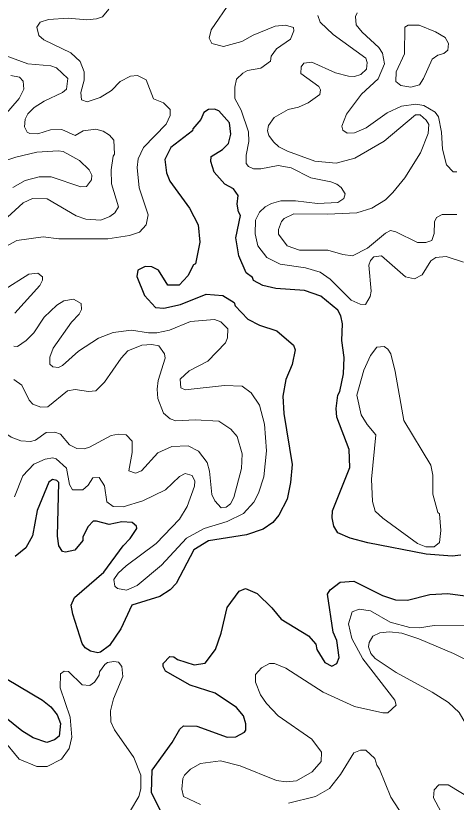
# Model space of a CAD drawing. Extents: x 763.2 to 816.8, y 7896.5 to 7952.7.
# Drawn here: x 801.261 to 803.316, y 7922.705 to 7926.375 of the extents above; entities that cross this region are included whole.
import ezdxf

# ---------------------------------------------------------------- set-up
doc = ezdxf.new("R2010")
doc.units = 0
doc.header["$LTSCALE"] = 0.064
doc.layers.add('1', color=7, linetype='Continuous', lineweight=25)
doc.layers.add('2', color=7, linetype='Continuous', lineweight=13)

msp = doc.modelspace()

# ---------------------------------------------------------------- linework, layer by layer
at = {"layer": '1'}
for points in [[(803.3365, 7923.8584), (803.2962, 7923.8533), (803.1748, 7923.862), (802.9026, 7923.9156), (802.8213, 7923.9377), (802.7634, 7923.9625), (802.7453, 7923.9931), (802.7375, 7924.0316), (802.7391, 7924.0652), (802.8195, 7924.2675), (802.8165, 7924.3516), (802.7594, 7924.5024), (802.7557, 7924.5418), (802.7636, 7924.6044), (802.7734, 7924.6219), (802.7902, 7924.7045), (802.7932, 7924.7802), (802.7819, 7924.8591), (802.785, 7924.9379), (802.777, 7924.9749), (802.7632, 7925.0005), (802.6835, 7925.0657), (802.6076, 7925.0927), (802.4737, 7925.1027), (802.4137, 7925.1166), (802.3705, 7925.1395), (802.3657, 7925.1531), (802.3362, 7925.1754), (802.3008, 7925.254), (802.2874, 7925.3389), (802.3099, 7925.4426), (802.2997, 7925.4604), (802.294, 7925.495), (802.298, 7925.5368), (802.2771, 7925.5672), (802.236, 7925.5889), (802.1863, 7925.6451), (802.1706, 7925.6954), (802.1718, 7925.7183), (802.2246, 7925.7515), (802.2527, 7925.7786), (802.2639, 7925.8222), (802.2576, 7925.875), (802.2075, 7925.9307), (802.1885, 7925.9386), (802.1599, 7925.9371), (802.1378, 7925.9237), (802.1239, 7925.8905), (802.087, 7925.8466), (802.0858, 7925.8381), (801.9849, 7925.7595), (801.957, 7925.7038), (801.9634, 7925.6421), (801.9791, 7925.6036), (802.0714, 7925.4777), (802.1125, 7925.3988), (802.1194, 7925.3185), (802.0993, 7925.2176), (802.0902, 7925.2122), (802.0631, 7925.161), (802.0225, 7925.117)], [(801.8305, 7925.1882), (801.8256, 7925.1583), (801.8613, 7925.0702), (801.9126, 7925.0139), (801.9519, 7925.0104), (802.0301, 7925.0282), (802.1484, 7925.0756), (802.2272, 7925.0694), (802.2793, 7925.0372), (802.2849, 7925.0208), (802.3432, 7924.9595), (802.3982, 7924.9318), (802.4784, 7924.9046), (802.5563, 7924.8375), (802.5647, 7924.8156), (802.55, 7924.7472), (802.5204, 7924.6776), (802.5074, 7924.5994), (802.5109, 7924.5188), (802.55, 7924.2806), (802.5429, 7924.1964), (802.5273, 7924.1198), (802.488, 7924.0446), (802.4609, 7924.0109), (802.4146, 7923.9796), (802.3371, 7923.9521), (802.1603, 7923.9243), (802.0915, 7923.8823), (802.0087, 7923.726), (801.9807, 7923.6967), (801.9331, 7923.6657), (801.8025, 7923.6245), (801.7509, 7923.5141), (801.6981, 7923.437), (801.6568, 7923.4052), (801.6438, 7923.4016), (801.6095, 7923.4104), (801.5839, 7923.4261), (801.5711, 7923.4452), (801.5266, 7923.5831), (801.5201, 7923.6239), (801.5351, 7923.6598), (801.6725, 7923.7778), (801.7625, 7923.9019), (801.7952, 7923.9355), (801.8253, 7923.9827), (801.8246, 7923.9933), (801.8045, 7924.0102), (801.7555, 7924.0127), (801.6962, 7924.0012), (801.6381, 7924.0172), (801.6216, 7924.0157), (801.5994, 7923.9913), (801.5745, 7923.9432), (801.5733, 7923.9269), (801.5365, 7923.8805), (801.4936, 7923.8717), (801.4792, 7923.8747), (801.4615, 7923.901), (801.4555, 7923.9461), (801.4621, 7924.197), (801.4522, 7924.2064), (801.4325, 7924.2111), (801.4157, 7924.1987), (801.3601, 7924.0662), (801.3388, 7923.9487), (801.3079, 7923.8918), (801.2582, 7923.8517)], [(802.0225, 7925.117), (801.9701, 7925.1175), (801.9275, 7925.1871), (801.896, 7925.2039), (801.8649, 7925.2056), (801.8305, 7925.1882)], [(802.6615, 7923.442), (802.6656, 7923.4171), (802.7035, 7923.3569), (802.7358, 7923.3395), (802.759, 7923.3528), (802.7701, 7923.3801), (802.7587, 7923.4589), (802.7424, 7923.4991), (802.7145, 7923.6759), (802.7277, 7923.6955), (802.7737, 7923.7313), (802.8373, 7923.736), (802.9715, 7923.6689), (803.0325, 7923.6499), (803.0883, 7923.6479), (803.1923, 7923.6749), (803.2758, 7923.679), (803.3572, 7923.6673)], [(801.9411, 7922.6554), (801.8948, 7922.7501), (801.8969, 7922.8549), (801.9902, 7922.9839), (802.0263, 7923.0462), (802.044, 7923.0609), (802.1063, 7923.0594), (802.2478, 7923.0087), (802.2878, 7923.0107), (802.3277, 7923.0316), (802.3338, 7923.0413), (802.3347, 7923.071), (802.3237, 7923.1087), (802.2904, 7923.1462), (802.1911, 7923.2143), (802.0743, 7923.2515), (801.9587, 7923.316), (801.9486, 7923.3385), (801.9492, 7923.3525), (801.9797, 7923.3847), (801.9978, 7923.383), (802.016, 7923.3711), (802.0925, 7923.3458), (802.1452, 7923.3532), (802.192, 7923.4169), (802.2194, 7923.4943), (802.2477, 7923.6131), (802.3037, 7923.6903), (802.332, 7923.7016)], [(802.332, 7923.7016), (802.3871, 7923.6795), (802.4559, 7923.6122), (802.4989, 7923.5597), (802.6262, 7923.4812), (802.6615, 7923.442)], [(801.2213, 7923.2794), (801.3859, 7923.1816), (801.4248, 7923.1508), (801.4533, 7923.1134), (801.47, 7923.0716), (801.4632, 7923.0131), (801.4417, 7922.9963), (801.4062, 7922.9841), (801.3422, 7923.0053), (801.2891, 7923.0388), (801.1656, 7923.1355)]]:
    msp.add_lwpolyline(points, dxfattribs=at)
at = {"layer": '2'}
for points in [[(802.2642, 7926.4433), (802.1722, 7926.3086), (802.1625, 7926.2699), (802.1762, 7926.2459), (802.2301, 7926.2315), (802.316, 7926.2542), (802.3677, 7926.2838), (802.4712, 7926.3266)], [(801.2113, 7925.2966), (801.2663, 7925.3262), (801.3882, 7925.3439), (801.4621, 7925.3341), (801.6908, 7925.3339), (801.7918, 7925.35), (801.8387, 7925.3649), (801.8686, 7925.3985), (801.8779, 7925.4459), (801.8364, 7925.5713), (801.827, 7925.6669), (801.8318, 7925.7065), (801.8563, 7925.7594), (801.9625, 7925.8685), (801.9807, 7925.9087), (801.9807, 7925.9378), (801.9506, 7925.968), (801.9027, 7925.9871), (801.8694, 7926.0751), (801.8289, 7926.0965), (801.7957, 7926.0929), (801.7486, 7926.0676), (801.7077, 7926.0266), (801.6554, 7925.9928), (801.5943, 7925.9736), (801.5679, 7925.9818), (801.5641, 7926.016), (801.5802, 7926.0746), (801.5804, 7926.1139), (801.5619, 7926.1612), (801.5179, 7926.2017), (801.3921, 7926.2619), (801.3692, 7926.2826), (801.3592, 7926.3224), (801.3745, 7926.3451), (801.4135, 7926.3579), (801.5046, 7926.3629), (801.5918, 7926.3563), (801.637, 7926.3598), (801.6654, 7926.3694), (801.6957, 7926.4057)], [(802.8532, 7926.3881), (802.8461, 7926.3719), (802.8497, 7926.3328), (802.8776, 7926.2982)], [(803.3185, 7925.4475), (803.2504, 7925.4472), (803.2238, 7925.4334), (803.2141, 7925.413), (803.2121, 7925.3595), (803.2018, 7925.3261), (803.1734, 7925.3164), (803.1346, 7925.3163), (803.0339, 7925.3666), (803.0093, 7925.3734), (802.985, 7925.3602), (802.9024, 7925.2901), (802.8321, 7925.2553), (802.7868, 7925.2601), (802.717, 7925.2814), (802.5852, 7925.2806), (802.5263, 7925.3009), (802.4864, 7925.3551), (802.4862, 7925.3768), (802.5009, 7925.4155), (802.5126, 7925.4283), (802.5581, 7925.4508), (802.7151, 7925.4492), (802.8525, 7925.4557), (802.9215, 7925.4771), (802.9856, 7925.5165), (803.0206, 7925.5499), (803.0764, 7925.6189), (803.1489, 7925.7348), (803.1842, 7925.8248), (803.1875, 7925.8673), (803.1758, 7925.8882), (803.1482, 7925.9122), (803.126, 7925.9119), (802.9795, 7925.7898), (802.8433, 7925.7106), (802.7561, 7925.6877), (802.6562, 7925.6962), (802.5285, 7925.743), (802.4889, 7925.7639), (802.4626, 7925.7865), (802.4422, 7925.8154), (802.4351, 7925.8386), (802.4403, 7925.8623), (802.4662, 7925.9004), (802.5323, 7925.9382), (802.5797, 7925.9487), (802.6251, 7925.9682), (802.6798, 7926.0071), (802.6832, 7926.0292), (802.6745, 7926.0444), (802.5914, 7926.1051), (802.5926, 7926.1364), (802.6052, 7926.1536), (802.6421, 7926.1589), (802.7529, 7926.1081), (802.8139, 7926.0925), (802.8405, 7926.0918), (802.8712, 7926.1013), (802.8967, 7926.1253), (802.9001, 7926.156), (802.894, 7926.1764), (802.7417, 7926.2867), (802.6808, 7926.3451), (802.6699, 7926.3765)], [(802.4712, 7926.3266), (802.5186, 7926.3315), (802.556, 7926.32), (802.5577, 7926.3053), (802.5423, 7926.2653), (802.4773, 7926.2208)], [(802.8776, 7926.2982), (802.9541, 7926.2265), (802.9725, 7926.1996), (802.9817, 7926.1498), (802.9515, 7926.0812), (802.8731, 7926.0088)], [(802.4773, 7926.2208), (802.4521, 7926.187), (802.4488, 7926.1623), (802.4047, 7926.1296), (802.3416, 7926.1188), (802.3195, 7926.1075), (802.2906, 7926.0785), (802.2823, 7926.0416), (802.2834, 7925.9888), (802.3131, 7925.9343), (802.3464, 7925.8338), (802.3479, 7925.7885), (802.3353, 7925.724), (802.3365, 7925.6855), (802.3466, 7925.6712), (802.3705, 7925.6612), (802.4047, 7925.6611), (802.4851, 7925.6758), (802.5462, 7925.6645), (802.6382, 7925.6186), (802.7309, 7925.6001), (802.759, 7925.5891), (802.7787, 7925.5735), (802.798, 7925.5433), (802.7914, 7925.5214), (802.7634, 7925.5036), (802.6691, 7925.4984), (802.5665, 7925.5115), (802.4982, 7925.5115), (802.4539, 7925.4992), (802.4239, 7925.483), (802.3987, 7925.4583), (802.3794, 7925.4206), (802.3777, 7925.358), (802.3898, 7925.3015), (802.4315, 7925.2471), (802.4951, 7925.2164), (802.6125, 7925.1992), (802.6802, 7925.1785), (802.7282, 7925.1461), (802.8259, 7925.0471), (802.867, 7925.0298), (802.8926, 7925.0268), (802.9142, 7925.0646), (802.9182, 7925.0899), (802.9079, 7925.2116), (802.9152, 7925.2335), (802.9312, 7925.2498), (802.9668, 7925.2549), (803.0786, 7925.157), (803.1213, 7925.1468), (803.1576, 7925.1661), (803.1967, 7925.2315), (803.2213, 7925.2471), (803.2682, 7925.2518), (803.3498, 7925.2256)], [(801.2116, 7926.1902), (801.3176, 7926.1509), (801.4241, 7926.1405), (801.4517, 7926.1312), (801.5031, 7926.0826), (801.498, 7926.0326), (801.479, 7926.0164), (801.3938, 7925.977), (801.3472, 7925.947), (801.3176, 7925.9167), (801.3055, 7925.8925), (801.3017, 7925.8569), (801.3148, 7925.8316), (801.3265, 7925.8252), (801.3646, 7925.8241), (801.4228, 7925.8433), (801.4755, 7925.8435)], [(801.0703, 7925.7509), (801.2768, 7925.9888), (801.2991, 7926.0319), (801.2947, 7926.0695), (801.2785, 7926.0888), (801.2374, 7926.0962)], [(802.8731, 7926.0088), (802.8036, 7925.9151), (802.7821, 7925.859), (802.7871, 7925.8404), (802.8071, 7925.8273), (802.8409, 7925.8284), (802.8952, 7925.8518), (802.9939, 7925.9223), (803.0597, 7925.9536), (803.1279, 7925.9618), (803.1646, 7925.9563), (803.2167, 7925.9244), (803.2335, 7925.9025), (803.247, 7925.8313), (803.252, 7925.752), (803.2703, 7925.6793), (803.3014, 7925.6465), (803.3192, 7925.6465)], [(801.4755, 7925.8435), (801.5382, 7925.8159), (801.5754, 7925.8373), (801.6343, 7925.845), (801.6679, 7925.8364), (801.6986, 7925.8172)], [(801.6986, 7925.8172), (801.7183, 7925.7936), (801.7218, 7925.7283), (801.7155, 7925.7202), (801.7055, 7925.656), (801.7069, 7925.5902), (801.7396, 7925.4837), (801.7236, 7925.456), (801.7003, 7925.4375), (801.6585, 7925.4218), (801.5871, 7925.4261), (801.5424, 7925.4419), (801.4071, 7925.5207), (801.3397, 7925.5217), (801.2948, 7925.5021), (801.1838, 7925.401)], [(801.2469, 7925.5737), (801.3051, 7925.6069), (801.3708, 7925.6232), (801.4267, 7925.623), (801.564, 7925.5773), (801.5912, 7925.5779), (801.6149, 7925.6092), (801.6165, 7925.6309), (801.603, 7925.6564), (801.5575, 7925.6988), (801.4815, 7925.7409), (801.4588, 7925.7448), (801.3596, 7925.7381), (801.2616, 7925.7153), (801.1065, 7925.6643)], [(801.2572, 7924.9877), (801.3724, 7925.1158), (801.3861, 7925.1411), (801.386, 7925.1566), (801.3634, 7925.1743), (801.3222, 7925.1684), (801.1992, 7925.0908)], [(801.5672, 7925.0045), (801.5667, 7925.032), (801.5298, 7925.0529), (801.4856, 7925.0448), (801.4524, 7925.025), (801.3927, 7924.9687)], [(801.2552, 7924.1301), (801.2933, 7924.2286), (801.345, 7924.2822), (801.3978, 7924.3055), (801.4344, 7924.3115), (801.4494, 7924.3071), (801.4983, 7924.2633), (801.5121, 7924.1872), (801.5255, 7924.1623), (801.5732, 7924.1624), (801.5984, 7924.1838), (801.6201, 7924.2194), (801.6493, 7924.2196), (801.6756, 7924.182), (801.6859, 7924.1061), (801.7154, 7924.0847), (801.7619, 7924.0837), (801.8533, 7924.1114), (801.9588, 7924.1621), (802.0254, 7924.2242), (802.0511, 7924.2392), (802.0832, 7924.2296), (802.0962, 7924.2024), (802.0941, 7924.1798), (802.0609, 7924.0848), (802.0249, 7924.0255), (801.9162, 7923.913), (801.7765, 7923.8088), (801.7388, 7923.7732), (801.7186, 7923.7435), (801.7231, 7923.7134), (801.7349, 7923.7018), (801.7771, 7923.6939), (801.8276, 7923.7157), (801.9415, 7923.8118), (802.0573, 7923.9367), (802.1403, 7923.9828), (802.2471, 7924.0142), (802.3237, 7924.0529), (802.3721, 7924.1058), (802.3928, 7924.1472), (802.4184, 7924.2241), (802.43, 7924.3445), (802.422, 7924.4697), (802.3985, 7924.5573), (802.3594, 7924.6157), (802.3166, 7924.6468), (802.2345, 7924.6503), (802.0508, 7924.629), (802.031, 7924.6391), (802.0276, 7924.6793), (802.07, 7924.7174), (802.1568, 7924.7633), (802.2393, 7924.8493), (802.2481, 7924.8712), (802.251, 7924.9139), (802.2171, 7924.9472), (802.1883, 7924.9577), (802.0768, 7924.9478), (801.9776, 7924.9081), (801.919, 7924.8953), (801.8796, 7924.8953), (801.8007, 7924.9083), (801.7152, 7924.8968), (801.6462, 7924.8705), (801.5528, 7924.8096), (801.4786, 7924.7425), (801.4606, 7924.7343), (801.4339, 7924.7359), (801.4196, 7924.7498), (801.4194, 7924.7818), (801.4351, 7924.8245), (801.5214, 7924.9445), (801.5572, 7924.9824), (801.5672, 7925.0045)], [(801.3927, 7924.9687), (801.3454, 7924.8953), (801.3095, 7924.8593), (801.2684, 7924.8316), (801.2512, 7924.833)], [(801.2516, 7924.6782), (801.2888, 7924.6508), (801.3239, 7924.5804), (801.3403, 7924.5619), (801.3782, 7924.5483), (801.4099, 7924.5507), (801.5023, 7924.624), (801.5384, 7924.6305), (801.6002, 7924.6208), (801.6351, 7924.6244), (801.6746, 7924.6657), (801.7519, 7924.7775), (801.7843, 7924.8113), (801.8486, 7924.8375), (801.8953, 7924.841), (801.9276, 7924.8339), (801.9543, 7924.7979), (801.9584, 7924.777), (801.9259, 7924.6724), (801.9207, 7924.6323), (801.9243, 7924.5884), (801.9504, 7924.5207), (801.981, 7924.4939), (802.0071, 7924.4841), (802.0972, 7924.4892), (802.208, 7924.4834), (802.2636, 7924.4454), (802.2938, 7924.4114), (802.3166, 7924.3299), (802.3135, 7924.2615), (802.2784, 7924.1265), (802.2627, 7924.0976), (802.2425, 7924.0824), (802.2197, 7924.079), (802.1899, 7924.111), (802.175, 7924.1415), (802.1652, 7924.2502), (802.154, 7924.2898), (802.1135, 7924.3424), (802.0655, 7924.3673), (801.9882, 7924.365), (801.9238, 7924.3346), (801.8472, 7924.2517), (801.82, 7924.2398), (801.7878, 7924.2519), (801.804, 7924.3365), (801.8036, 7924.39), (801.7764, 7924.4187), (801.7408, 7924.4218), (801.7066, 7924.4156), (801.6049, 7924.3619), (801.5798, 7924.3546), (801.5456, 7924.3549), (801.5118, 7924.3731), (801.4696, 7924.4226), (801.4438, 7924.4315), (801.4021, 7924.4301), (801.3537, 7924.394), (801.33, 7924.3875)], [(801.33, 7924.3875), (801.2847, 7924.3907), (801.24, 7924.4081), (801.2094, 7924.4286), (801.1636, 7924.5355), (801.1457, 7924.5586)], [(803.3528, 7923.528), (803.2133, 7923.5295), (803.145, 7923.5182), (803.0997, 7923.5197), (803.0077, 7923.5457), (802.9158, 7923.5986), (802.8631, 7923.6051), (802.8301, 7923.5934), (802.8132, 7923.5377), (802.8293, 7923.4694), (802.8803, 7923.3745), (803.029, 7923.1809), (803.0349, 7923.1579), (802.9966, 7923.1222), (802.9727, 7923.122), (802.8407, 7923.1511), (802.6954, 7923.2186), (802.5205, 7923.3306), (802.4683, 7923.3517), (802.4439, 7923.3519), (802.4066, 7923.3314), (802.3793, 7923.3004), (802.3795, 7923.2647), (802.4023, 7923.2059), (802.4311, 7923.1652), (802.4855, 7923.1077), (802.6426, 7922.9997), (802.6878, 7922.9388), (802.6856, 7922.8943), (802.6438, 7922.8461), (802.5706, 7922.8053), (802.5231, 7922.7999), (802.4772, 7922.8066), (802.3085, 7922.8749), (802.2155, 7922.8983), (802.1225, 7922.885), (802.0763, 7922.8585), (802.0474, 7922.8309), (802.0407, 7922.8162), (802.0358, 7922.766), (802.0441, 7922.7312), (802.1222, 7922.6949)], [(803.5913, 7922.6964), (803.6848, 7922.713), (803.7537, 7922.7411), (803.7854, 7922.7697), (803.7905, 7922.798), (803.7717, 7922.8183), (803.7176, 7922.8358), (803.6243, 7922.8493), (803.5574, 7922.8716), (803.4579, 7922.9342), (803.4073, 7922.9891), (803.329, 7923.1236), (803.2801, 7923.1708), (803.2042, 7923.2189), (803.0359, 7923.3097), (802.9368, 7923.3763), (802.9169, 7923.3996), (802.9069, 7923.4301), (802.9088, 7923.4497), (802.9267, 7923.4799), (802.9591, 7923.4951)], [(802.9591, 7923.4951), (803.0037, 7923.4999), (803.0622, 7923.4935), (803.1417, 7923.467), (803.3028, 7923.3997), (803.5384, 7923.2822)], [(801.6757, 7923.3479), (801.6512, 7923.3135), (801.6493, 7923.2986), (801.6288, 7923.2658), (801.6063, 7923.2495), (801.57, 7923.2531)], [(801.7965, 7922.6656), (801.8347, 7922.7312), (801.8436, 7922.7667), (801.845, 7922.8305), (801.8122, 7922.9132), (801.721, 7923.0435), (801.7039, 7923.08), (801.7036, 7923.132), (801.7172, 7923.1877), (801.7597, 7923.2919), (801.7561, 7923.3376), (801.7405, 7923.3586), (801.7179, 7923.3618), (801.6892, 7923.3566), (801.6757, 7923.3479)], [(801.57, 7923.2531), (801.5062, 7923.3152), (801.4874, 7923.3171), (801.4692, 7923.3042), (801.4687, 7923.2393), (801.5145, 7923.1013), (801.5229, 7923.009), (801.5095, 7922.9554), (801.4748, 7922.9052), (801.4081, 7922.8722), (801.3596, 7922.8723), (801.2773, 7922.9064), (801.1973, 7923.0017), (801.165, 7923.017), (801.102, 7923.0282), (801.0206, 7923.0297), (800.9521, 7923.043), (800.8785, 7923.0319), (800.8016, 7922.9904), (800.7428, 7922.9384), (800.5779, 7922.7424), (800.362, 7922.5826)], [(802.5333, 7922.7), (802.6593, 7922.7311), (802.7243, 7922.7687), (802.7765, 7922.8337), (802.8377, 7922.936), (802.8691, 7922.9476), (802.8939, 7922.9472), (802.936, 7922.9097), (802.9448, 7922.8774), (802.9581, 7922.8592), (803.0107, 7922.7286), (803.0848, 7922.6137)], [(803.2667, 7922.6179), (803.2096, 7922.7252), (803.2129, 7922.7625), (803.2342, 7922.7863), (803.2781, 7922.7865), (803.3969, 7922.7148), (803.5, 7922.6947)]]:
    msp.add_lwpolyline(points, dxfattribs=at)
for points in [[(803.2304, 7926.1907), (803.2573, 7926.1983), (803.2766, 7926.214), (803.2795, 7926.246), (803.2639, 7926.273), (803.2183, 7926.3006), (803.1431, 7926.3308), (803.0909, 7926.3314), (803.0761, 7926.3209), (803.0744, 7926.1976), (803.0363, 7926.1131), (803.0336, 7926.0688), (803.0575, 7926.0502), (803.1033, 7926.0411), (803.144, 7926.052), (803.1636, 7926.0814), (803.203, 7926.1716)], [(803.2065, 7924.2315), (803.1975, 7924.2773), (803.0706, 7924.4859), (803.0314, 7924.7151), (803.0101, 7924.7966), (802.9974, 7924.8189), (802.9795, 7924.8322), (802.9457, 7924.8282), (802.9152, 7924.7901), (802.8854, 7924.721), (802.8527, 7924.6051), (802.873, 7924.5126), (802.9002, 7924.468), (802.9412, 7924.4188), (802.9198, 7924.2126), (802.9247, 7924.1079), (802.938, 7924.0628), (802.973, 7924.0304), (803.1347, 7923.9128), (803.174, 7923.8963), (803.2122, 7923.8966), (803.237, 7923.9169), (803.2435, 7923.9723), (803.2375, 7924.05), (803.2302, 7924.057), (803.206, 7924.1425)]]:
    msp.add_lwpolyline(points, close=True, dxfattribs=at)

doc.saveas('drawing.dxf')
